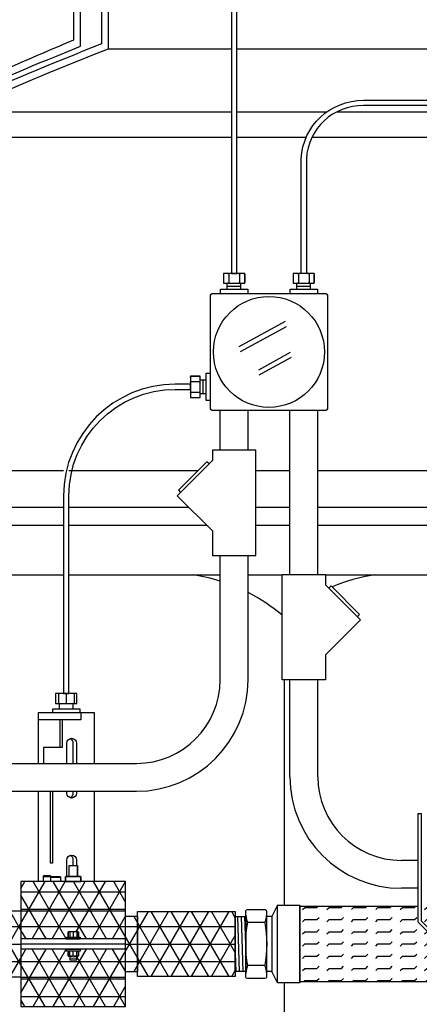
# Model space of a CAD drawing. Extents: x -169 to 7270, y -140 to 2984.
# Tile 585 of 656: x 6509 to 6523, y 927 to 962. Entities that reach past the tile are written whole.
import ezdxf

# ---------------------------------------------------------------- set-up
doc = ezdxf.new("R2010")
doc.units = 0
doc.header["$MEASUREMENT"] = 0
doc.header["$PDSIZE"] = 1
doc.layers.get('DEFPOINTS').update_dxf_attribs({"linetype": 'CONTINUOUS'})
for name, color, linetype in [('CONDUIT', 2, 'CONTINUOUS'), ('DIM', 3, 'CONTINUOUS'), ('FLEXHOSE-2', 3, 'CONTINUOUS'), ('FLEXHOSE-2-HATCH', 2, 'CONTINUOUS'), ('FRP-2', 2, 'CONTINUOUS'), ('FRP-2-HATCH', 1, 'CONTINUOUS'), ('FRP-CLAMSHELL-FITTING', 2, 'CONTINUOUS'), ('FRP-SUMP', 2, 'CONTINUOUS'), ('GALV-2-VALVE', 3, 'CONTINUOUS'), ('J-BOX', 2, 'CONTINUOUS'), ('PEAGRAVEL-HATCH', 3, 'CONTINUOUS'), ('PROBE', 2, 'CONTINUOUS')]:
    doc.layers.add(name, color=color, linetype=linetype)
doc.styles.add('SIMPLEX', font='simplex')
doc.dimstyles.new('DIM64', dxfattribs={"dimscale": 64, "dimtxt": 0.09375, "dimasz": 0.09375, "dimexe": 0.0625, "dimexo": 0.0625, "dimgap": 0.046875, "dimtad": 1, "dimdec": 4, "dimzin": 3, "dimdsep": 46, "dimlunit": 4, "dimtxsty": 'SIMPLEX', "dimcen": 0, "dimclrd": 256, "dimclre": 256, "dimclrt": 256, "dimadec": 0, "dimazin": 0, "dimtfac": 1, "dimtdec": 4, "dimtmove": 0, "dimatfit": 3, "dimfxl": 1, "dimfrac": 2, "dimtolj": 1, "dimtzin": 0, "dimarcsym": 0})

# ---------------------------------------------------------------- blocks, each defined once
blk = doc.blocks.new('*D74')
at = {"layer": 'DEFPOINTS', "color": 0, "transparency": 16777216}
for p in [(6391.694, 978.015), (7015.7, 978.296), (6391.694, 700.523)]:
    blk.add_point(p, dxfattribs=at)
at = {"layer": 'DIM', "lineweight": -2, "transparency": 16777216}
for p, q in [((7015.7, 974.296), (7015.7, 696.523)), ((6391.694, 974.015), (6391.694, 696.523)), ((7009.7, 700.523), (6397.694, 700.523))]:
    blk.add_line(p, q, dxfattribs=at)
at = {"layer": 'DIM', "transparency": 16777216}
for points in [[(6397.694, 701.523), (6397.694, 699.523), (6391.694, 700.523)], [(7009.7, 701.523), (7009.7, 699.523), (7015.7, 700.523)]]:
    blk.add_solid(points, dxfattribs=at)
at = {"layer": 'DIM', "transparency": 16777216, "insert": (6703.697, 708.095), "char_height": 6, "attachment_point": 5, "style": 'SIMPLEX'}
blk.add_mtext('\\A1;52\'-0" (F.V. TANK SLAB)', dxfattribs=at)

msp = doc.modelspace()

# ---------------------------------------------------------------- hatches: boundary and pattern name
at = {"layer": 'FLEXHOSE-2-HATCH', "linetype": 'Continuous'}
h = msp.add_hatch(dxfattribs=at)
h.set_pattern_fill('FLEX', color=256, scale=1.75, style=0)
h.set_pattern_definition([(6e-10, (6522.4867, 928.7886), (-4e-12, 0.4375), [0.4375, -0.4375]), (45, (6522.92422, 928.7886), (-4e-12, 0.4375), [0.109375, -0.39997, 0.109375, -0.61872])])
h.paths.add_polyline_path([(6523.05352, 929.57419), (6523.05352, 930.14859), (6518.80651, 930.14859), (6518.80651, 927.42859), (6525.14143, 927.42859), (6525.14143, 927.48628)])
h.paths.add_polyline_path([(6525.57893, 927.42859), (6525.57893, 928.12792), (6525.80075, 928.53136), (6525.80075, 929.26309), (6525.94646, 929.26309), (6525.94646, 930.14859), (6523.16289, 930.14859), (6523.16289, 929.6195), (6525.26531, 927.51707), (6525.26531, 927.42859)])
at = {"layer": 'FRP-2-HATCH', "linetype": 'Continuous'}
h = msp.add_hatch(dxfattribs=at)
h.set_pattern_fill('NET3', color=256, scale=5, style=0)
h.set_pattern_definition([(0, (6508.3833, 928.7862), (0, 0.625), []), (60, (6508.3833, 928.7862), (-0.541266, 0.3125), []), (120, (6508.3833, 928.7862), (-0.541266, -0.3125), [])])
h.paths.add_polyline_path([(6512.56561, 931.02966), (6508.81561, 931.02966), (6508.81561, 929.9762), (6512.56561, 929.9762)])
h.paths.add_polyline_path([(6512.56561, 929.9762), (6508.81561, 929.9762), (6508.81561, 928.9737), (6510.4432, 928.9737), (6510.4432, 929.0362), (6510.50311, 929.0362), (6510.50311, 929.20807, -0.23606798), (6510.53436, 929.2237), (6510.84686, 929.2237, -0.23606798), (6510.87811, 929.20807), (6510.87811, 929.0362), (6510.94061, 929.0362), (6510.94061, 928.9737), (6512.56561, 928.9737)])
h.paths.add_polyline_path([(6512.56561, 928.5987), (6510.94061, 928.5987), (6510.94061, 928.5362), (6510.84686, 928.5362, -0.23606798), (6510.87811, 928.52057), (6510.87811, 928.36432, -0.23606798), (6510.84686, 928.3487), (6510.81561, 928.3487), (6510.81561, 928.2237), (6510.56561, 928.2237), (6510.56561, 928.3487), (6510.53436, 928.3487, -0.23606798), (6510.50311, 928.36432), (6510.50311, 928.5362), (6510.4432, 928.5362), (6510.4432, 928.5987), (6508.81561, 928.5987), (6508.81561, 927.5962), (6512.56561, 927.5962)])
h.paths.add_polyline_path([(6512.56561, 927.5416), (6512.56561, 927.5962), (6508.81561, 927.5962), (6508.81561, 927.5416), (6508.81561, 926.54273), (6512.56561, 926.54273)])
h.paths.add_polyline_path([(6512.99795, 929.7862), (6512.56561, 929.7862), (6512.56561, 927.7862), (6512.99795, 927.7862)])
h.paths.add_polyline_path([(6516.49795, 929.95286), (6512.99795, 929.95286), (6512.99795, 927.61953), (6516.49795, 927.61953)])
h = msp.add_hatch(dxfattribs=at)
h.set_pattern_fill('NET3', color=256, scale=5, style=0)
h.set_pattern_definition([(0, (6508.3833, 928.7862), (0, 0.625), []), (60, (6508.3833, 928.7862), (-0.54127, 0.3125), []), (120, (6508.3833, 928.7862), (-0.54127, -0.3125), [])])
h.paths.add_polyline_path([(6508.81561, 929.9762), (6508.38328, 929.9762), (6508.38328, 927.5962), (6508.81561, 927.5962)])
at = {"layer": 'PEAGRAVEL-HATCH'}
h = msp.add_hatch(dxfattribs=at)
h.set_pattern_fill('AR-SAND', color=256, scale=7.5, style=0)
h.set_pattern_definition([(37.5, (6427.694, 854.523), (-0.47245, 14.4512), [0, -11.4, 0, -12.75, 0, -12.1875]), (7.5, (6427.694, 854.523), (13.2733, 21.166), [0, -6.15, 0, -10.275, 0, -3.9375]), (327.5, (6418.469, 854.523), (23.3561, 0.0424), [0, -3.75, 0, -13.5, 0, -17.625]), (317.5, (6418.47, 854.523), (22.546, 6.5826), [0, -1.875, 0, -8.85, 0, -10.125])])
edge = h.paths.add_edge_path()
edge.add_line((6510.70104, 969.98346), (6504.81079, 969.98346))
edge.add_line((6504.81079, 969.98346), (6504.6223, 969.98346))
edge.add_line((6504.6223, 969.98346), (6505.41786, 978.01471))
edge.add_line((6505.41786, 978.01471), (6427.69428, 978.01471))
edge.add_line((6427.69428, 978.01471), (6427.69428, 854.52328))
edge.add_arc((6488.76094, 854.52328), 61.06667, 92.6775035, 180, ccw=False)
edge.add_line((6485.90826, 915.52328), (6490.44428, 915.52328))
edge.add_line((6490.44428, 915.52328), (6491.44428, 917.52328))
edge.add_line((6491.44428, 917.52328), (6496.44428, 917.52328))
edge.add_line((6496.44428, 917.52328), (6497.44428, 915.52328))
edge.add_line((6497.44428, 915.52328), (6505.24428, 915.52328))
edge.add_line((6505.24428, 915.52328), (6505.24428, 919.80969))
edge.add_line((6505.24428, 919.80969), (6505.11082, 919.80969))
edge.add_arc((6505.11082, 920.05969), 0.25, 180, 270, ccw=False)
edge.add_line((6504.86082, 920.05969), (6504.86082, 920.45804))
edge.add_line((6504.86082, 920.45804), (6504.12429, 921.77328))
edge.add_line((6504.12429, 921.77328), (6504.36082, 921.77328))
edge.add_line((6504.36082, 921.77328), (6505.24429, 921.77328))
edge.add_line((6505.24429, 921.77328), (6505.24429, 922.77328))
edge.add_arc((6504.99429, 922.77328), 0.25, 0, 90)
edge.add_line((6504.99429, 923.02328), (6504.99429, 926.03839))
edge.add_line((6504.99429, 926.03839), (6504.50158, 926.03839))
edge.add_line((6504.50158, 926.03839), (6504.50158, 927.27589))
edge.add_line((6504.50158, 927.27589), (6503.41867, 927.27589))
edge.add_line((6503.41867, 927.27589), (6503.41867, 927.31796))
edge.add_line((6503.41867, 927.31796), (6502.92367, 927.31796))
edge.add_line((6502.92367, 927.31796), (6502.86179, 927.30394))
edge.add_line((6502.86179, 927.30394), (6502.86179, 927.27589))
edge.add_line((6502.86179, 927.27589), (6502.67617, 927.27589))
edge.add_line((6502.67617, 927.27589), (6502.67617, 927.31796))
edge.add_line((6502.67617, 927.31796), (6502.18117, 927.31796))
edge.add_line((6502.18117, 927.31796), (6502.11929, 927.30394))
edge.add_line((6502.11929, 927.30394), (6502.11929, 927.27589))
edge.add_line((6502.11929, 927.27589), (6501.99554, 927.27589))
edge.add_line((6501.99554, 927.27589), (6501.99554, 927.5962))
edge.add_line((6501.99554, 927.5962), (6491.5313, 927.5962))
edge.add_ellipse((6491.60793, 928.1912), major_axis=(0, -0.595), ratio=0.47920074, start_angle=180, end_angle=360, ccw=False)
edge.add_ellipse((6491.60793, 929.3812), major_axis=(0, -0.595), ratio=0.47920074, start_angle=-180, end_angle=0)
edge.add_ellipse((6491.60793, 929.3812), major_axis=(0, -0.595), ratio=0.47920074, start_angle=0, end_angle=180)
edge.add_line((6491.60793, 929.9762), (6501.99554, 929.9762))
edge.add_line((6501.99554, 929.9762), (6501.99554, 930.29651))
edge.add_line((6501.99554, 930.29651), (6502.18117, 930.29651))
edge.add_line((6502.18117, 930.29651), (6502.18117, 929.9762))
edge.add_line((6502.18117, 929.9762), (6502.67617, 929.9762))
edge.add_line((6502.67617, 929.9762), (6502.67617, 930.29651))
edge.add_line((6502.67617, 930.29651), (6502.92367, 930.29651))
edge.add_line((6502.92367, 930.29651), (6502.92367, 929.9762))
edge.add_line((6502.92367, 929.9762), (6503.41867, 929.9762))
edge.add_line((6503.41867, 929.9762), (6503.41867, 930.29651))
edge.add_line((6503.41867, 930.29651), (6504.50158, 930.29651))
edge.add_line((6504.50158, 930.29651), (6504.50158, 931.53401))
edge.add_line((6504.50158, 931.53401), (6504.99429, 931.53401))
edge.add_line((6504.99429, 931.53401), (6504.99429, 932.52282))
edge.add_line((6504.99429, 932.52282), (6504.37554, 932.52282))
edge.add_line((6504.37554, 932.52282), (6504.37554, 933.42001))
edge.add_line((6504.37554, 933.42001), (6504.25179, 933.42001))
edge.add_line((6504.25179, 933.42001), (6504.25179, 933.8329))
edge.add_line((6504.25179, 933.8329), (6503.67927, 933.87293))
edge.add_line((6503.67927, 933.87293), (6503.67927, 933.91464))
edge.add_line((6503.67927, 933.91464), (6503.18427, 933.91464))
edge.add_line((6503.18427, 933.91464), (6503.1224, 933.89929))
edge.add_line((6503.1224, 933.89929), (6503.1224, 933.8686))
edge.add_line((6503.1224, 933.8686), (6502.99865, 933.8686))
edge.add_line((6502.99865, 933.8686), (6502.99865, 934.26579))
edge.add_line((6502.99865, 934.26579), (6491.60793, 934.26579))
edge.add_ellipse((6491.60793, 934.51579), major_axis=(0, -0.25), ratio=0.47920074, start_angle=180, end_angle=360, ccw=False)
edge.add_ellipse((6491.60793, 935.01579), major_axis=(0, 0.25), ratio=0.47920074, start_angle=0, end_angle=180, ccw=False)
edge.add_line((6491.60793, 935.26579), (6502.99865, 935.26579))
edge.add_line((6502.99865, 935.26579), (6502.99865, 935.66298))
edge.add_line((6502.99865, 935.66298), (6503.18427, 935.66298))
edge.add_line((6503.18427, 935.66298), (6503.18427, 935.26579))
edge.add_line((6503.18427, 935.26579), (6503.67927, 935.26579))
edge.add_line((6503.67927, 935.26579), (6503.67927, 935.65865))
edge.add_line((6503.67927, 935.65865), (6504.25179, 935.69869))
edge.add_line((6504.25179, 935.69869), (6504.25179, 936.11157))
edge.add_line((6504.25179, 936.11157), (6504.37554, 937.00876))
edge.add_line((6504.37554, 937.00876), (6504.99429, 937.00876))
edge.add_line((6504.99429, 937.00876), (6504.99429, 942.02096))
edge.add_arc((6504.99429, 942.27096), 0.25, 270, 360)
edge.add_line((6505.24429, 942.27096), (6505.24429, 943.80737))
edge.add_line((6505.24429, 943.80737), (6505.11084, 943.80737))
edge.add_arc((6505.11084, 944.05737), 0.25, 180, 270, ccw=False)
edge.add_line((6504.86084, 944.05737), (6504.86084, 944.45572))
edge.add_line((6504.86084, 944.45572), (6504.12431, 945.77096))
edge.add_line((6504.12431, 945.77096), (6504.36084, 945.77096))
edge.add_line((6504.36084, 945.77096), (6505.24429, 945.77096))
edge.add_line((6505.24429, 945.77096), (6505.24429, 957.71641))
edge.add_arc((6506.94429, 957.71641), 1.7, 105.563139, 180, ccw=False)
edge.add_arc((6564.615, 832.27575), 139.74129, 112.6955788, 114.5798006, ccw=False)
edge.add_line((6510.69794, 961.19658), (6510.70104, 969.98346))
h.paths.add_polyline_path([(6503.66937, 935.82484), (6503.55057, 935.82484, -1), (6503.31297, 935.82484), (6503.19417, 935.82484, -1)], flags=16)
h.paths.add_polyline_path([(6503.53473, 935.82484, -1), (6503.32881, 935.82484, -1)], flags=0)
h.paths.add_polyline_path([(6502.66627, 930.46233), (6502.54747, 930.46233, -1), (6502.30987, 930.46233), (6502.19107, 930.46233, -1)], flags=16)
h.paths.add_polyline_path([(6502.53163, 930.46233, -1), (6502.32571, 930.46233, -1)], flags=0)
h.paths.add_polyline_path([(6503.40877, 930.46233), (6503.28997, 930.46233, -1), (6503.05237, 930.46233), (6502.93357, 930.46233, -1)], flags=16)
h.paths.add_polyline_path([(6503.27413, 930.46233, -1), (6503.06821, 930.46233, -1)], flags=0)

# ---------------------------------------------------------------- linework, layer by layer
at = {"layer": 'CONDUIT'}
for p, q in [((6515.95609, 946.4966), (6515.95609, 947.9235)), ((6516.95609, 946.4966), (6516.95609, 947.9235)), ((6518.45646, 942.04214), (6518.45646, 947.9235)), ((6519.45646, 942.04214), (6519.45646, 947.9235)), ((6515.95609, 938.26579), (6515.95609, 942.7187)), ((6516.95609, 938.26579), (6516.95609, 942.7187)), ((6518.45646, 934.7862), (6518.45646, 938.26425)), ((6519.45646, 934.7862), (6519.45646, 938.26425)), ((6507.25414, 935.26579), (6512.95609, 935.26579)), ((6507.25414, 934.26579), (6512.95609, 934.26579)), ((6523.05352, 931.7862), (6522.45646, 931.7862)), ((6523.05352, 930.7862), (6522.45646, 930.7862))]:
    msp.add_line(p, q, dxfattribs=at)
for points in [[(6515.67828, 946.12185), (6514.42117, 944.86474), (6515.67828, 943.60762), (6515.67828, 942.7187), (6517.23389, 942.7187), (6517.23389, 946.4966), (6515.67828, 946.4966)], [(6519.73426, 941.6674), (6520.99137, 940.41028), (6519.73426, 939.15316), (6519.73426, 938.26425), (6518.17866, 938.26425), (6518.17866, 942.04214), (6519.73426, 942.04214)]]:
    msp.add_lwpolyline(points, close=True, dxfattribs=at)
for points in [[(6515.56043, 946.004), (6515.48186, 946.08257), (6514.46045, 945.06116), (6514.53902, 944.98259)], [(6519.85211, 941.54954), (6519.93068, 941.62811), (6520.95209, 940.60671), (6520.87352, 940.52814)]]:
    msp.add_lwpolyline(points, dxfattribs=at)
for centre, radius, start, end in [((6512.95609, 938.26579), 4, 270, 0), ((6512.95609, 938.26579), 3, 270, 0), ((6522.45646, 934.7862), 4, 180, 270), ((6522.45646, 934.7862), 3, 180, 270)]:
    msp.add_arc(centre, radius, start, end, dxfattribs=at)
at = {"layer": 'FLEXHOSE-2', "color": 7}
for p, q in [((6516.65402, 927.80034), (6516.5924, 929.77206)), ((6516.77902, 927.80034), (6516.7174, 929.77206)), ((6516.87321, 928.7862), (6516.8424, 929.77206)), ((6516.52902, 927.80034), (6516.49821, 928.7862))]:
    msp.add_line(p, q, dxfattribs=at)
at = {"layer": 'FLEXHOSE-2', "color": 2, "linetype": 'Continuous'}
msp.add_line((6517.81071, 929.77359), (6517.81071, 927.80359), dxfattribs=at)
at = {"layer": 'FLEXHOSE-2', "color": 7, "linetype": 'Continuous'}
for p, q in [((6517.55302, 929.55872), (6516.94477, 929.55872)), ((6517.55302, 928.01621), (6516.94477, 928.01621))]:
    msp.add_line(p, q, dxfattribs=at)
at = {"layer": 'FLEXHOSE-2', "linetype": 'Continuous'}
msp.add_lwpolyline([(6516.87327, 929.95198, -0.41421356), (6516.93577, 930.02029), (6517.56513, 930.02029, -0.41421356), (6517.62321, 929.95779), (6517.62321, 927.60871, -0.41421356), (6517.56071, 927.54826), (6516.93577, 927.54826, -0.41421356), (6516.87327, 927.61076)], format="xyb", close=True, dxfattribs=at)
at = {"layer": 'FLEXHOSE-2', "color": 7, "linetype": 'Continuous'}
for points in [[(6516.87457, 927.60871, -0.06514519), (6516.94477, 928.01621, -0.09270708), (6516.94477, 929.55872, -0.0658833), (6516.87461, 929.95978)], [(6517.62318, 929.95978, -0.0658833), (6517.55302, 929.55872, -0.09270708), (6517.55302, 928.01621, -0.06514519), (6517.62321, 927.60871)]]:
    msp.add_lwpolyline(points, format="xyb", dxfattribs=at)
at = {"layer": 'FLEXHOSE-2', "linetype": 'Continuous'}
for points in [[(6518.01102, 930.17984), (6517.81071, 929.77359), (6517.62321, 929.77359)], [(6525.14562, 927.42859), (6518.8107, 927.42859), (6518.8107, 930.14859), (6523.05771, 930.14859)], [(6518.01102, 927.39734), (6517.81071, 927.80359), (6517.62427, 927.80359)]]:
    msp.add_lwpolyline(points, dxfattribs=at)
for points in [[(6518.01102, 927.39734), (6518.01102, 930.17984), (6518.81071, 930.17984), (6518.81071, 927.39734)], [(6516.87327, 927.80034), (6516.49821, 927.80034), (6516.49821, 929.77206), (6516.87327, 929.77206)]]:
    msp.add_lwpolyline(points, close=True, dxfattribs=at)
at = {"layer": 'FRP-2', "linetype": 'Continuous'}
for points in [[(6508.38328, 929.9762), (6508.81561, 929.9762), (6508.81561, 927.5962), (6508.38328, 927.5962)], [(6512.56561, 929.7862), (6512.99795, 929.7862), (6512.99795, 927.7862), (6512.56561, 927.7862)]]:
    msp.add_lwpolyline(points, close=True, dxfattribs=at)
at = {"layer": 'FRP-2'}
msp.add_lwpolyline([(6516.49795, 927.61953), (6512.99795, 927.61953), (6512.99795, 929.95286), (6516.49795, 929.95286)], close=True, dxfattribs=at)
at = {"layer": 'FRP-2-HATCH', "linetype": 'Continuous'}
msp.add_line((6510.44061, 928.9737), (6510.94061, 928.9737), dxfattribs=at)
at = {"layer": 'FRP-CLAMSHELL-FITTING', "color": 7}
for p, q in [((6510.54059, 931.21054), (6510.54085, 931.60535)), ((6510.54059, 931.21054), (6510.54085, 931.60535)), ((6510.54085, 931.60543), (6510.84053, 931.60543)), ((6510.84686, 929.2237), (6510.53436, 929.2237)), ((6510.84686, 929.2237), (6510.53436, 929.2237)), ((6510.56561, 929.20807), (6510.56561, 929.0362)), ((6510.56561, 929.20807), (6510.56561, 929.0362)), ((6510.69061, 929.20807), (6510.69061, 929.0362)), ((6510.69061, 929.20807), (6510.69061, 929.0362)), ((6510.81561, 929.20807), (6510.81561, 929.0362)), ((6510.81561, 929.20807), (6510.81561, 929.0362)), ((6510.50311, 928.36432), (6510.50311, 928.52057)), ((6510.84686, 928.5362), (6510.53436, 928.5362)), ((6510.84686, 928.5362), (6510.53436, 928.5362)), ((6510.84686, 928.3487), (6510.53436, 928.3487)), ((6510.56561, 928.36432), (6510.56561, 928.52057)), ((6510.56561, 928.36432), (6510.56561, 928.52057)), ((6510.69061, 928.36432), (6510.69061, 928.52057)), ((6510.69061, 928.36432), (6510.69061, 928.52057)), ((6510.81561, 928.36432), (6510.81561, 928.52057)), ((6510.81561, 928.36432), (6510.81561, 928.52057))]:
    msp.add_line(p, q, dxfattribs=at)
at = {"layer": 'FRP-CLAMSHELL-FITTING'}
for p, q in [((6508.81561, 929.9762), (6512.56561, 929.9762)), ((6512.56561, 928.9737), (6508.81561, 928.9737)), ((6512.56561, 928.9737), (6508.81561, 928.9737)), ((6512.56561, 928.7862), (6508.81561, 928.7862)), ((6512.56561, 928.7862), (6508.81561, 928.7862)), ((6512.56561, 928.5987), (6508.81561, 928.5987)), ((6512.56561, 928.5987), (6508.81561, 928.5987)), ((6508.81561, 927.5962), (6512.56561, 927.5962))]:
    msp.add_line(p, q, dxfattribs=at)
at = {"layer": 'FRP-CLAMSHELL-FITTING', "color": 7}
for points in [[(6510.84053, 931.60464), (6510.84053, 931.21054)], [(6510.41748, 931.20289), (6510.42506, 931.21058), (6510.41748, 931.20289), (6510.41748, 931.02966), (6510.96375, 931.02966), (6510.96375, 931.20296), (6510.95606, 931.21054), (6510.42502, 931.21054), (6510.95606, 931.21054), (6510.96375, 931.20296), (6510.96375, 931.02966), (6510.41748, 931.02966)], [(6510.4432, 928.9737), (6510.4432, 929.0362), (6510.94061, 929.0362), (6510.94061, 928.9737)], [(6510.4432, 928.5362), (6510.4432, 928.5987), (6510.94061, 928.5987), (6510.94061, 928.5362)]]:
    msp.add_lwpolyline(points, close=True, dxfattribs=at)
at = {"layer": 'FRP-CLAMSHELL-FITTING'}
msp.add_lwpolyline([(6512.56561, 927.5416), (6512.56561, 931.02966), (6508.81561, 931.02966), (6508.81561, 927.5416)], dxfattribs=at)
msp.add_lwpolyline([(6512.56561, 927.5416), (6512.56561, 931.02966), (6508.81561, 931.02966), (6508.81561, 927.5416), (6508.81561, 926.54273), (6512.56561, 926.54273)], close=True, dxfattribs=at)
at = {"layer": 'FRP-CLAMSHELL-FITTING', "color": 7}
for points in [[(6510.87811, 929.20807), (6510.87811, 929.0362), (6510.87811, 929.20807, 0.5), (6510.81561, 929.20807, 0.25), (6510.69061, 929.20807, 0.25), (6510.56561, 929.20807, 0.5), (6510.50311, 929.20807), (6510.50311, 929.0362), (6510.50311, 929.20807)], [(6510.87811, 928.52057), (6510.87811, 928.36432), (6510.87811, 928.52057, 0.5), (6510.81561, 928.52057, 0.25), (6510.69061, 928.52057, 0.25), (6510.56561, 928.52057, 0.5), (6510.50311, 928.52057), (6510.50311, 928.36432, 0.5), (6510.56561, 928.36432, 0.25), (6510.69061, 928.36432, 0.25), (6510.81561, 928.36432, 0.5), (6510.87811, 928.36432)]]:
    msp.add_lwpolyline(points, format="xyb", dxfattribs=at)
msp.add_lwpolyline([(6510.56561, 928.3487), (6510.56561, 928.2237), (6510.81561, 928.2237), (6510.81561, 928.3487)], dxfattribs=at)
at = {"layer": 'FRP-CLAMSHELL-FITTING', "color": 7, "linetype": 'Continuous'}
msp.add_lwpolyline([(6510.56561, 928.28268), (6510.81561, 928.28706)], dxfattribs=at)
msp.add_lwpolyline([(6510.56561, 928.28268), (6510.81561, 928.28706)], dxfattribs=at)
at = {"layer": 'FRP-CLAMSHELL-FITTING', "color": 7}
for centre, radius, start, end in [((6510.53436, 929.18464), 0.03906, 36.869898, 143.130102), ((6510.62811, 929.09089), 0.13281, 61.927513, 118.072487), ((6510.75311, 929.09089), 0.13281, 61.927513, 118.072487), ((6510.84686, 929.18464), 0.03906, 36.869898, 143.130102), ((6510.53436, 928.49714), 0.03906, 36.869898, 143.130102), ((6510.62811, 928.40339), 0.13281, 61.927513, 118.072487), ((6510.75311, 928.40339), 0.13281, 61.927513, 118.072487), ((6510.84686, 928.49714), 0.03906, 36.869898, 143.130102)]:
    msp.add_arc(centre, radius, start, end, dxfattribs=at)
at = {"layer": 'FRP-SUMP', "color": 7, "linetype": 'Continuous'}
for p, q in [((6511.95141, 960.8911), (6516.36738, 960.8911)), ((6516.55488, 960.8911), (6541.95141, 960.8911)), ((6506.53929, 958.63072), (6516.36738, 958.63072)), ((6516.55488, 958.63072), (6519.78653, 958.63072)), ((6520.14668, 958.63072), (6533.59952, 958.63072)), ((6505.94429, 957.71641), (6516.36738, 957.71641)), ((6516.55488, 957.71641), (6519.04197, 957.71641)), ((6519.24847, 957.71641), (6534.44878, 957.71641)), ((6507.08082, 945.77096), (6510.3455, 945.77096)), ((6510.533, 945.77096), (6515.17025, 945.77096)), ((6517.23389, 945.77096), (6518.45646, 945.77096)), ((6519.45646, 945.77096), (6524.04695, 945.77096)), ((6506.34429, 944.45572), (6510.3455, 944.45572)), ((6510.533, 944.45572), (6514.83018, 944.45572)), ((6517.23389, 944.45572), (6518.45646, 944.45572)), ((6519.45646, 944.45572), (6524.28316, 944.45572)), ((6506.09429, 943.80737), (6510.3455, 943.80737)), ((6510.533, 943.80737), (6515.47853, 943.80737)), ((6517.23389, 943.80737), (6518.45646, 943.80737)), ((6519.45646, 943.80737), (6524.28316, 943.80737))]:
    msp.add_line(p, q, dxfattribs=at)
at = {"layer": 'FRP-SUMP', "color": 7}
for p, q in [((6505.91081, 942.02096), (6510.3455, 942.02096)), ((6510.533, 942.02096), (6515.95609, 942.02096)), ((6516.95609, 942.02096), (6518.17866, 942.02096)), ((6519.73426, 942.02096), (6524.28316, 942.02096)), ((6518.24581, 938.26425), (6518.24581, 930.17984)), ((6518.24581, 927.39734), (6518.24581, 924.52328))]:
    msp.add_line(p, q, dxfattribs=at)
at = {"layer": 'FRP-SUMP'}
for points in [[(6506.53929, 958.63072, -0.01067744), (6511.95141, 960.8911), (6511.95141, 971.03161), (6510.95141, 971.03161), (6510.95141, 973.03161), (6510.70141, 973.03161), (6510.70141, 972.85473, -0.41421356), (6510.64141, 972.79473), (6510.57141, 972.79473, 0.41421356), (6510.51141, 972.73473), (6510.51141, 972.52911, 0.41421356), (6510.57391, 972.46661), (6510.63641, 972.46661, -0.38676832), (6510.70141, 972.40411), (6510.70141, 971.65411, -0.38676832), (6510.63641, 971.59161), (6510.57391, 971.59161, 0.41421356), (6510.51141, 971.52911), (6510.51141, 971.15411, 0.41421356), (6510.57391, 971.09161), (6510.64141, 971.09161, -0.41421356), (6510.70141, 971.03161), (6510.69794, 961.19658, 0.00822165), (6506.48818, 959.35408, 0.33671624)], [(6506.35704, 959.04216, -0.0090466), (6510.95141, 960.97863), (6510.95141, 970.78161), (6511.70141, 970.78161), (6511.70141, 961.06138, 0.01036772), (6506.43804, 958.8593, 0.29672907)]]:
    msp.add_lwpolyline(points, format="xyb", dxfattribs=at)
at = {"layer": 'FRP-SUMP', "color": 7}
for points in [[(6515.95609, 941.80135, 0.03875218), (6514.99581, 942.02096)], [(6521.49581, 942.02096, 0.06265937), (6519.9655, 941.59329, 0.06265937)], [(6518.17866, 940.57873, 0.05790471), (6516.95609, 941.39353, 0.05790471)]]:
    msp.add_lwpolyline(points, format="xyb", dxfattribs=at)
at = {"layer": 'GALV-2-VALVE', "linetype": 'Continuous'}
msp.add_lwpolyline([(6525.14143, 926.70991), (6525.14143, 927.48628), (6523.05352, 929.57419), (6523.05352, 933.46809), (6523.16289, 933.46809), (6523.16289, 929.6195), (6525.26531, 927.51707), (6525.26531, 926.70991)], close=True, dxfattribs=at)
at = {"layer": 'J-BOX', "color": 7}
for p, q in [((6516.6421, 950.21077), (6518.29449, 951.11612)), ((6516.68767, 950.02941), (6518.34006, 950.93476)), ((6517.34302, 949.38212), (6518.48238, 950.00637)), ((6517.35431, 949.20075), (6518.51221, 949.83517))]:
    msp.add_line(p, q, dxfattribs=at)
at = {"layer": 'J-BOX'}
msp.add_lwpolyline([(6515.6119, 947.97906), (6515.6119, 952.05669, -0.41421356), (6515.66745, 952.11225), (6519.74509, 952.11225, -0.41421356), (6519.80064, 952.05669), (6519.80064, 947.97906, -0.41421356), (6519.74509, 947.9235), (6515.66745, 947.9235, -0.41421356)], format="xyb", close=True, dxfattribs=at)
msp.add_circle((6517.70627, 950.01787), 1.98948, dxfattribs=at)
at = {"layer": 'PROBE'}
for p, q in [((6516.20662, 952.27389), (6516.20662, 952.48511)), ((6516.69546, 952.27389), (6516.69546, 952.48511)), ((6518.70194, 952.27389), (6518.70194, 952.48511)), ((6519.19079, 952.27389), (6519.19079, 952.48511)), ((6515.45025, 949.00706), (6515.23903, 949.00706)), ((6515.45025, 948.51822), (6515.23903, 948.51822)), ((6510.19482, 937.20697), (6510.19482, 937.41819)), ((6510.68367, 937.20697), (6510.68367, 937.41819)), ((6510.20918, 936.82814), (6510.20918, 935.8294))]:
    msp.add_line(p, q, dxfattribs=at)
at = {"layer": 'PROBE', "color": 7}
for p, q in [((6516.20662, 952.3795), (6516.69546, 952.3795)), ((6518.70194, 952.3795), (6519.19079, 952.3795)), ((6515.34464, 948.51822), (6515.34464, 949.00706)), ((6510.16208, 937.76838), (6510.16208, 937.41819)), ((6510.44061, 937.76838), (6510.44061, 937.41819)), ((6510.71913, 937.76838), (6510.71913, 937.41819)), ((6510.69133, 935.26579), (6510.69133, 935.9895)), ((6510.69133, 934.19816), (6510.69133, 934.26579)), ((6510.69133, 931.60543), (6510.69133, 931.79993)), ((6509.62852, 931.02966), (6509.62852, 931.22879)), ((6509.87644, 931.22879), (6509.62852, 931.22879)), ((6509.87644, 931.1941), (6509.62852, 931.1941)), ((6509.87644, 931.22879), (6509.87644, 931.02966)), ((6510.22906, 931.2019), (6509.87644, 931.2019)), ((6510.22906, 931.17273), (6509.87644, 931.17273)), ((6510.22906, 931.2019), (6510.22906, 931.02966))]:
    msp.add_line(p, q, dxfattribs=at)
at = {"layer": 'PROBE'}
for points in [[(6527.04516, 971.92443), (6527.04516, 971.92443), (6527.04516, 972.11526, 0.41421356), (6525.35766, 973.80276), (6523.08284, 973.80276, 0.1316525), (6521.58284, 973.40084), (6517.86738, 971.25572, 0.26794919), (6516.36738, 968.65764), (6516.36738, 952.8353), (6516.55488, 952.8353), (6516.55488, 968.54939, -0.26794919), (6518.05488, 971.14747), (6521.63308, 973.21334, -0.1316525), (6523.13308, 973.61526), (6525.35766, 973.61526, -0.41421356), (6526.85766, 972.11526), (6526.85766, 971.92443)], [(6518.85766, 952.8353), (6518.85766, 956.94771, -0.40047434), (6521.09277, 959.04146), (6532.70439, 959.04146, -0.41421356), (6534.79814, 956.94771), (6534.79814, 955.60582), (6534.61064, 955.60582), (6534.61064, 956.94771, 0.41421356), (6532.70439, 958.85396), (6521.09277, 958.85396, 0.39914995), (6519.04516, 956.94771), (6519.04516, 952.8353)], [(6510.3455, 937.76838), (6510.533, 937.76838), (6510.533, 944.86144, -0.41421356), (6514.3455, 948.67394), (6514.88884, 948.67394), (6514.88884, 948.86144), (6514.3455, 948.86144, 0.41421356), (6510.3455, 944.86144)]]:
    msp.add_lwpolyline(points, format="xyb", close=True, dxfattribs=at)
at = {"layer": 'PROBE', "color": 7}
for points in [[(6516.10712, 952.8353, 0.41421356), (6516.07587, 952.80405), (6516.07587, 952.51636, 0.41421356), (6516.10712, 952.48511)], [(6516.23473, 952.8353, -0.41421356), (6516.26598, 952.80405), (6516.26598, 952.51636, -0.41421356), (6516.23473, 952.48511)], [(6516.29723, 952.8353, 0.41421356), (6516.26598, 952.80405), (6516.26598, 952.51636, 0.41421356), (6516.29723, 952.48511)], [(6516.61494, 952.8353, -0.41421356), (6516.64619, 952.80405), (6516.64619, 952.51636, -0.41421356), (6516.61494, 952.48511)], [(6516.67744, 952.8353, 0.41421356), (6516.64619, 952.80405), (6516.64619, 952.51636, 0.41421356), (6516.67744, 952.48511)], [(6516.80505, 952.8353, -0.41421356), (6516.8363, 952.80405), (6516.8363, 952.51636, -0.41421356), (6516.80505, 952.48511)], [(6518.60245, 952.8353, 0.41421356), (6518.5712, 952.80405), (6518.5712, 952.51636, 0.41421356), (6518.60245, 952.48511)], [(6518.73005, 952.8353, -0.41421356), (6518.7613, 952.80405), (6518.7613, 952.51636, -0.41421356), (6518.73005, 952.48511)], [(6518.79255, 952.8353, 0.41421356), (6518.7613, 952.80405), (6518.7613, 952.51636, 0.41421356), (6518.79255, 952.48511)], [(6519.11027, 952.8353, -0.41421356), (6519.14152, 952.80405), (6519.14152, 952.51636, -0.41421356), (6519.11027, 952.48511)], [(6519.17277, 952.8353, 0.41421356), (6519.14152, 952.80405), (6519.14152, 952.51636, 0.41421356), (6519.17277, 952.48511)], [(6519.30037, 952.8353, -0.41421356), (6519.33162, 952.80405), (6519.33162, 952.51636, -0.41421356), (6519.30037, 952.48511)], [(6514.88884, 949.11665, -0.41421356), (6514.92009, 949.1479), (6515.20778, 949.1479, -0.41421356), (6515.23903, 949.11665)], [(6514.88884, 948.98904, 0.41421356), (6514.92009, 948.95779), (6515.20778, 948.95779, 0.41421356), (6515.23903, 948.98904)], [(6514.88884, 948.92654, -0.41421356), (6514.92009, 948.95779), (6515.20778, 948.95779, -0.41421356), (6515.23903, 948.92654)], [(6514.88884, 948.60883, 0.41421356), (6514.92009, 948.57758), (6515.20778, 948.57758, 0.41421356), (6515.23903, 948.60883)], [(6514.88884, 948.54633, -0.41421356), (6514.92009, 948.57758), (6515.20778, 948.57758, -0.41421356), (6515.23903, 948.54633)], [(6514.88884, 948.41872, 0.41421356), (6514.92009, 948.38747), (6515.20778, 948.38747, 0.41421356), (6515.23903, 948.41872)], [(6510.45884, 935.26579), (6510.45884, 935.9895, -1), (6510.80903, 935.9895), (6510.80903, 935.26579)], [(6510.80903, 934.26579), (6510.80903, 934.19816, -1), (6510.45884, 934.19816), (6510.45884, 934.26579)], [(6510.80903, 934.26579), (6510.80903, 934.19816, -1), (6510.45884, 934.19816), (6510.45884, 934.26579)], [(6510.57508, 934.03325, 0.31702163), (6510.69133, 934.19816), (6510.69133, 934.26579)], [(6510.45884, 931.21054), (6510.45884, 931.79993, -1), (6510.80903, 931.79993), (6510.80903, 931.60543)]]:
    msp.add_lwpolyline(points, format="xyb", dxfattribs=at)
at = {"layer": 'PROBE'}
for points in [[(6516.8363, 952.8353), (6516.07587, 952.8353), (6516.07587, 952.48511), (6516.8363, 952.48511)], [(6519.33162, 952.8353), (6518.5712, 952.8353), (6518.5712, 952.48511), (6519.33162, 952.48511)], [(6514.88884, 949.1479), (6514.88884, 948.38747), (6515.23903, 948.38747), (6515.23903, 949.1479)], [(6510.82082, 937.76838), (6510.06039, 937.76838), (6510.06039, 937.41819), (6510.82082, 937.41819)]]:
    msp.add_lwpolyline(points, close=True, dxfattribs=at)
for points in [[(6515.96429, 952.11639), (6515.96429, 952.27389), (6516.94788, 952.27389), (6516.94788, 952.11225)], [(6518.46466, 952.11639), (6518.46466, 952.27389), (6519.44825, 952.27389), (6519.44825, 952.11225)], [(6515.60775, 948.27589), (6515.45025, 948.27589), (6515.45025, 949.25948), (6515.6119, 949.25948)], [(6511.45505, 935.26579), (6511.45505, 937.07943), (6511.45505, 937.07943), (6509.43353, 937.07943), (6509.43353, 937.07943), (6509.43353, 935.26579)], [(6510.96239, 937.06623), (6510.96239, 936.82814), (6509.43353, 936.82814)], [(6510.93608, 937.07943), (6510.93608, 937.20697), (6509.9525, 937.20697), (6509.9525, 937.07943)], [(6510.2884, 936.82814), (6510.2884, 935.8294), (6509.62823, 935.8294), (6509.62823, 935.26579)], [(6509.43353, 934.26579), (6509.43353, 931.02966)], [(6511.45505, 931.02966), (6511.45505, 934.26579)]]:
    msp.add_lwpolyline(points, dxfattribs=at)
at = {"layer": 'PROBE', "color": 7}
msp.add_lwpolyline([(6509.94943, 934.26579), (6509.94943, 931.68453), (6509.87056, 931.68453), (6509.87056, 934.26579)], dxfattribs=at)
at = {"layer": 'PROBE', "linetype": 'Continuous'}
for centre, start, end in [((6516.80505, 952.51636), 270, 360), ((6519.30037, 952.51636), 270, 360), ((6515.20778, 949.11665), 360, 90)]:
    msp.add_arc(centre, 0.03125, start, end, dxfattribs=at)
at = {"layer": 'PROBE', "color": 7}
for centre in [(6510.51623, 935.9895), (6510.51623, 931.79993)]:
    msp.add_arc(centre, 0.1751, 0, 70.358966, dxfattribs=at)

# ---------------------------------------------------------------- dimensions: what is measured, and where the dimension line sits
at = {"layer": 'DIM'}
dim = msp.add_linear_dim(base=(6391.69428, 700.52328), p1=(7015.70045, 978.29596), p2=(6391.69428, 978.01471), angle=180, text='<> (F.V. TANK SLAB)', dimstyle='DIM64', dxfattribs=at)
dim.commit()
dim.dimension.update_dxf_attribs({"geometry": '*D74', "text_midpoint": (6703.69736, 708.09471)})

doc.saveas('drawing.dxf')
